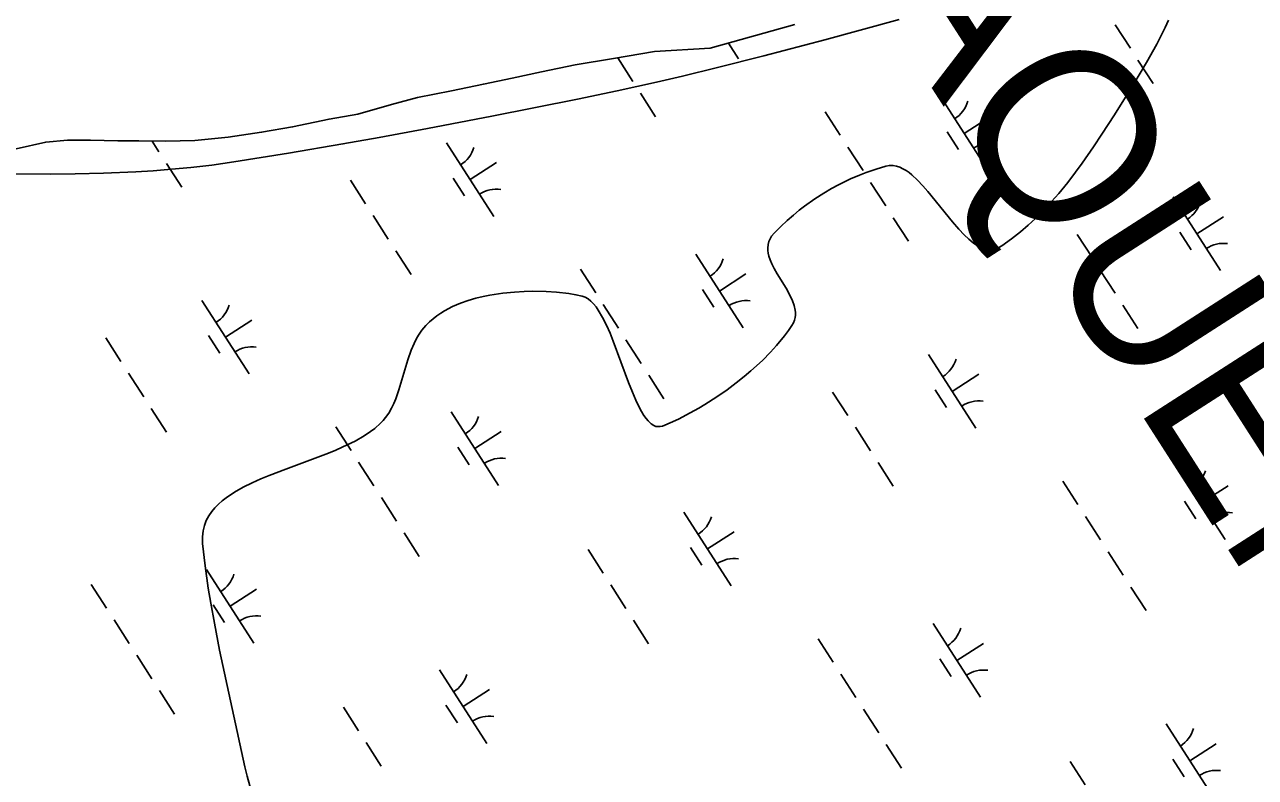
# Model space of a CAD drawing. Extents: x 3937982 to 3958556, y 219448 to 241894.
# Drawn here: x 3949314 to 3950018, y 235741 to 236171 of the extents above; entities that cross this region are included whole.
import ezdxf

# ---------------------------------------------------------------- set-up
doc = ezdxf.new("R2010")
doc.units = 0
for name, color, linetype in [('V-SITE-VEGE', 7, 'Continuous'), ('V-TOPO-GNAM-IDEN', 7, 'Continuous'), ('V-TOPO-SHOR', 7, 'Continuous'), ('V-WETL-SWMP', 7, 'Continuous')]:
    doc.layers.add(name, color=color, linetype=linetype)

msp = doc.modelspace()

# ---------------------------------------------------------------- linework, layer by layer
at = {"layer": 'V-SITE-VEGE'}
for points in [[(3949303.609, 236085.38), (3949328.486, 236085.187), (3949342.697, 236085.296), (3949358.925, 236085.664), (3949377.441, 236086.463), (3949387.298, 236087.076), (3949397.796, 236087.891), (3949408.97, 236088.954), (3949420.861, 236090.33), (3949433.507, 236092.091), (3949464.723, 236097.051), (3949495.867, 236102.37), (3949516.601, 236106.085), (3949544.22, 236111.215), (3949581.023, 236118.299), (3949630.097, 236128.009), (3949652.629, 236132.685), (3949675.126, 236137.688), (3949690.095, 236141.18), (3949710.008, 236146.009), (3949736.454, 236152.7), (3949771.487, 236161.938), (3949813.921, 236173.503)], [(3949967.915, 236173.098), (3949965.992, 236168.799), (3949963.79, 236164.232), (3949961.291, 236159.384), (3949955.385, 236148.825), (3949948.047, 236136.69), (3949936.961, 236118.985), (3949929.824, 236107.875), (3949925.03, 236100.67), (3949918.537, 236091.348), (3949914.749, 236086.183), (3949910.325, 236080.434), (3949905.125, 236074.081), (3949898.956, 236067.126), (3949895.551, 236063.558), (3949891.821, 236059.868), (3949887.723, 236056.065), (3949883.205, 236052.169), (3949878.202, 236048.207), (3949872.644, 236044.203), (3949870.868, 236043.168), (3949869.09, 236042.474), (3949867.905, 236042.194), (3949866.322, 236042.034), (3949864.208, 236042.181), (3949862.998, 236042.439), (3949861.615, 236042.88), (3949860.032, 236043.562), (3949858.222, 236044.561), (3949856.151, 236045.968), (3949853.78, 236047.881), (3949851.068, 236050.416), (3949847.963, 236053.693), (3949844.41, 236057.812), (3949830.363, 236075.271), (3949827.52, 236078.519), (3949824.485, 236081.697), (3949821.245, 236084.665), (3949819.576, 236085.992), (3949817.849, 236087.194), (3949816.066, 236088.243), (3949814.229, 236089.099), (3949812.33, 236089.724), (3949810.37, 236090.068), (3949808.349, 236090.078), (3949806.262, 236089.697), (3949800.681, 236088.003), (3949795.012, 236086.033), (3949791.195, 236084.559), (3949786.071, 236082.373), (3949779.196, 236079.054), (3949775.255, 236076.932), (3949770.756, 236074.3), (3949765.621, 236071.007), (3949759.789, 236066.852), (3949756.698, 236064.457), (3949753.421, 236061.76), (3949749.956, 236058.721), (3949746.292, 236055.282), (3949742.434, 236051.387), (3949740.998, 236049.648), (3949739.95, 236047.867), (3949739.448, 236046.656), (3949739.01, 236045.014), (3949738.801, 236042.779), (3949738.858, 236041.485), (3949739.067, 236039.986), (3949739.475, 236038.253), (3949740.134, 236036.25), (3949741.109, 236033.936), (3949742.45, 236031.265), (3949744.203, 236028.185), (3949749.256, 236019.928), (3949751.836, 236015.244), (3949752.963, 236012.774), (3949753.892, 236010.169), (3949754.503, 236007.437), (3949754.638, 236006.046), (3949754.638, 236004.627), (3949754.466, 236003.183), (3949754.101, 236001.713)], [(3949754.101, 236001.713), (3949753.507, 236000.22), (3949752.645, 235998.71), (3949750.601, 235995.753), (3949748.433, 235992.843), (3949743.749, 235987.162), (3949740.404, 235983.49), (3949735.714, 235978.749), (3949729.132, 235972.725), (3949725.249, 235969.451), (3949720.737, 235965.865), (3949715.531, 235961.986), (3949709.582, 235957.857), (3949702.877, 235953.558), (3949699.381, 235951.463), (3949691.979, 235947.355), (3949688.135, 235945.407), (3949684.269, 235943.589), (3949678.606, 235941.242), (3949677.179, 235940.879), (3949675.79, 235940.867), (3949674.883, 235941.041), (3949673.697, 235941.491), (3949672.155, 235942.462), (3949670.32, 235944.178), (3949669.228, 235945.489), (3949668.001, 235947.211), (3949666.627, 235949.45), (3949665.087, 235952.325), (3949663.355, 235955.973), (3949661.407, 235960.536), (3949659.205, 235966.149), (3949650.452, 235989.72), (3949648.605, 235994.25), (3949646.579, 235998.809), (3949644.347, 236003.269), (3949641.91, 236007.386), (3949640.587, 236009.276), (3949639.186, 236011.007), (3949637.701, 236012.541), (3949636.124, 236013.831), (3949634.443, 236014.826), (3949632.651, 236015.467), (3949629.071, 236016.229), (3949625.041, 236016.891), (3949617.997, 236017.687), (3949612.114, 236018.064), (3949604.45, 236018.209), (3949599.594, 236018.105), (3949593.938, 236017.788), (3949587.4, 236017.136), (3949579.939, 236015.996), (3949576.007, 236015.197), (3949571.876, 236014.187), (3949567.57, 236012.928), (3949563.119, 236011.363), (3949558.573, 236009.434), (3949554, 236007.06), (3949551.765, 236005.698), (3949549.559, 236004.199), (3949547.403, 236002.544), (3949545.306, 236000.72), (3949543.291, 235998.71), (3949541.081, 235996.062), (3949539.137, 235993.199), (3949537.972, 235991.186), (3949536.565, 235988.389), (3949534.906, 235984.493), (3949532.997, 235979.085), (3949527.937, 235961.957), (3949526.11, 235956.698), (3949525.012, 235954.04), (3949523.724, 235951.344), (3949522.182, 235948.655), (3949520.314, 235946.03), (3949518.928, 235944.41), (3949517.418, 235942.845), (3949514.053, 235939.878), (3949511.571, 235938.006), (3949507.993, 235935.634), (3949502.8, 235932.665), (3949495.885, 235929.281), (3949491.429, 235927.332), (3949486.164, 235925.181), (3949479.981, 235922.801), (3949463.173, 235916.614), (3949453.766, 235912.998), (3949448.925, 235910.995), (3949443.95, 235908.773), (3949438.914, 235906.284), (3949433.913, 235903.464), (3949429.155, 235900.292), (3949426.886, 235898.528), (3949424.726, 235896.628), (3949422.696, 235894.574), (3949420.836, 235892.35), (3949419.182, 235889.937), (3949417.771, 235887.314), (3949416.654, 235884.453), (3949415.886, 235881.329), (3949415.524, 235877.911)], [(3949415.524, 235877.911), (3949415.635, 235874.196), (3949417.062, 235861.425), (3949418.883, 235848.596), (3949420.286, 235840.021), (3949422.352, 235828.563), (3949425.381, 235813.258), (3949439.834, 235746.602), (3949441.192, 235741.121), (3949444.225, 235730.164)]]:
    msp.add_lwpolyline(points, dxfattribs=at)
at = {"layer": 'V-TOPO-SHOR'}
msp.add_lwpolyline([(3949309.102, 236099.605), (3949325.979, 236103.402), (3949338.454, 236104.537), (3949351.544, 236104.469), (3949367.255, 236104.225), (3949379.137, 236104.146), (3949394.446, 236103.898), (3949411.158, 236104.269), (3949430.27, 236106.276), (3949449.373, 236109.087), (3949467.066, 236112.088), (3949487.964, 236116.53), (3949504.45, 236119.315), (3949523.726, 236124.947), (3949538.588, 236128.926), (3949557.883, 236132.748), (3949576.169, 236136.557), (3949592.649, 236139.949), (3949609.328, 236143.541), (3949628.62, 236147.563), (3949650.536, 236151.211), (3949674.057, 236155.276), (3949705.859, 236157.009), (3949754.255, 236170.591)], dxfattribs=at)
at = {"layer": 'V-WETL-SWMP'}
for p, q in [((3949705.859, 236157.009), (3949754.256, 236170.591)), ((3949937.463, 236170.462), (3949946.123, 236157.009)), ((3949674.057, 236155.276), (3949705.859, 236157.009)), ((3949716.255, 236159.926), (3949721.977, 236151.036)), ((3949628.621, 236147.564), (3949650.536, 236151.21)), ((3949650.536, 236151.21), (3949674.057, 236155.276)), ((3949653.039, 236151.502), (3949661.699, 236138.048)), ((3949950.453, 236150.282), (3949959.113, 236136.828)), ((3949592.65, 236139.948), (3949609.329, 236143.541)), ((3949609.329, 236143.541), (3949628.621, 236147.564)), ((3949557.883, 236132.747), (3949576.17, 236136.558)), ((3949576.17, 236136.558), (3949592.65, 236139.948)), ((3949523.726, 236124.948), (3949538.588, 236128.926)), ((3949538.588, 236128.926), (3949557.883, 236132.747)), ((3949666.029, 236131.321), (3949674.689, 236117.867)), ((3949837.481, 236129.389), (3949864.543, 236087.346)), ((3949504.45, 236119.315), (3949523.726, 236124.948)), ((3949467.065, 236112.088), (3949487.964, 236116.529)), ((3949487.964, 236116.529), (3949504.45, 236119.315)), ((3949771.616, 236120.794), (3949780.276, 236107.341)), ((3949851.012, 236108.368), (3949866.148, 236118.11)), ((3949430.269, 236106.276), (3949449.373, 236109.088)), ((3949449.373, 236109.088), (3949467.065, 236112.088)), ((3949841.277, 236109.237), (3949847.772, 236099.147)), ((3949309.101, 236099.606), (3949325.979, 236103.403)), ((3949325.979, 236103.403), (3949338.453, 236104.537)), ((3949338.453, 236104.537), (3949351.544, 236104.469)), ((3949351.544, 236104.469), (3949367.255, 236104.226)), ((3949367.255, 236104.226), (3949379.138, 236104.145)), ((3949379.138, 236104.145), (3949394.446, 236103.898)), ((3949386.778, 236104.022), (3949390.693, 236097.938)), ((3949394.446, 236103.898), (3949411.158, 236104.269)), ((3949411.158, 236104.269), (3949430.269, 236106.276)), ((3949555.048, 236103.05), (3949582.11, 236061.007)), ((3949784.606, 236100.614), (3949793.266, 236087.16)), ((3949395.023, 236091.211), (3949403.683, 236077.758)), ((3949568.579, 236082.028), (3949583.715, 236091.771)), ((3949500.182, 236081.653), (3949508.842, 236068.199)), ((3949558.844, 236082.898), (3949565.339, 236072.807)), ((3949797.596, 236080.433), (3949806.256, 236066.979)), ((3949970.61, 236072.091), (3949997.673, 236030.048)), ((3949513.172, 236061.472), (3949521.832, 236048.018)), ((3949810.586, 236060.252), (3949819.246, 236046.798)), ((3949984.141, 236051.069), (3949999.277, 236060.812)), ((3949974.406, 236051.938), (3949980.901, 236041.848)), ((3949915.744, 236050.694), (3949924.404, 236037.24)), ((3949526.162, 236041.291), (3949534.822, 236027.838)), ((3949697.614, 236039.36), (3949724.676, 235997.317)), ((3949631.749, 236030.765), (3949640.409, 236017.311)), ((3949928.734, 236030.513), (3949937.394, 236017.059)), ((3949711.145, 236018.338), (3949726.28, 236028.081)), ((3949701.41, 236019.207), (3949707.905, 236009.117)), ((3949415.181, 236013.02), (3949442.243, 235970.977)), ((3949644.739, 236010.584), (3949653.399, 235997.13)), ((3949941.724, 236010.332), (3949950.384, 235996.878)), ((3949428.712, 235991.999), (3949443.847, 236001.741)), ((3949360.314, 235991.623), (3949368.974, 235978.17)), ((3949418.977, 235992.868), (3949425.471, 235982.778)), ((3949657.729, 235990.403), (3949666.388, 235976.95)), ((3949830.743, 235982.061), (3949857.805, 235940.018)), ((3949373.304, 235971.443), (3949381.964, 235957.989)), ((3949670.718, 235970.223), (3949679.378, 235956.769)), ((3949844.274, 235961.04), (3949859.41, 235970.782)), ((3949775.877, 235960.664), (3949784.537, 235947.21)), ((3949834.539, 235961.909), (3949841.034, 235951.818)), ((3949386.294, 235951.262), (3949394.954, 235937.808)), ((3949557.746, 235949.33), (3949584.809, 235907.287)), ((3949491.881, 235940.735), (3949500.541, 235927.282)), ((3949788.867, 235940.483), (3949797.527, 235927.03)), ((3949571.278, 235928.309), (3949586.413, 235938.051)), ((3949561.542, 235929.178), (3949568.037, 235919.088)), ((3949504.871, 235920.555), (3949513.531, 235907.101)), ((3949801.857, 235920.303), (3949810.517, 235906.849)), ((3949973.309, 235918.371), (3950000.371, 235876.328)), ((3949907.444, 235909.776), (3949916.104, 235896.322)), ((3949986.84, 235897.349), (3950001.976, 235907.092)), ((3949517.861, 235900.374), (3949526.521, 235886.92)), ((3949977.105, 235898.219), (3949983.6, 235888.128)), ((3949690.876, 235892.032), (3949717.938, 235849.989)), ((3949920.434, 235889.595), (3949929.094, 235876.142)), ((3949530.851, 235880.193), (3949539.511, 235866.739)), ((3949704.407, 235871.01), (3949719.542, 235880.753)), ((3949636.01, 235870.635), (3949644.67, 235857.181)), ((3949694.672, 235871.879), (3949701.167, 235861.789)), ((3949933.424, 235869.415), (3949942.084, 235855.961)), ((3949417.879, 235859.301), (3949444.941, 235817.258)), ((3949352.014, 235850.706), (3949360.674, 235837.252)), ((3949431.41, 235838.279), (3949446.546, 235848.022)), ((3949649, 235850.454), (3949657.659, 235837)), ((3949946.414, 235849.234), (3949955.073, 235835.78)), ((3949421.675, 235839.148), (3949428.17, 235829.058)), ((3949365.004, 235830.525), (3949373.664, 235817.071)), ((3949661.989, 235830.273), (3949670.649, 235816.819)), ((3949833.442, 235828.342), (3949860.504, 235786.298)), ((3949767.577, 235819.747), (3949776.236, 235806.293)), ((3949846.973, 235807.32), (3949862.108, 235817.062)), ((3949377.994, 235810.344), (3949386.654, 235796.891)), ((3949837.238, 235808.189), (3949843.732, 235798.099)), ((3949551.008, 235802.002), (3949578.071, 235759.959)), ((3949780.566, 235799.566), (3949789.226, 235786.112)), ((3949564.54, 235780.981), (3949579.675, 235790.723)), ((3949390.984, 235790.164), (3949399.644, 235776.71)), ((3949496.142, 235780.605), (3949504.802, 235767.151)), ((3949554.804, 235781.85), (3949561.299, 235771.759)), ((3949793.556, 235779.385), (3949802.216, 235765.931)), ((3949966.571, 235771.043), (3949993.633, 235729)), ((3949509.132, 235760.424), (3949517.792, 235746.971)), ((3949806.546, 235759.204), (3949815.206, 235745.751)), ((3949980.102, 235750.021), (3949995.237, 235759.764)), ((3949911.705, 235749.646), (3949920.365, 235736.192)), ((3949970.367, 235750.891), (3949976.862, 235740.8))]:
    msp.add_line(p, q, dxfattribs=at)
for centre, start, end in [((3949836.262, 236131.722), 301.99668, 343.540338), ((3949553.829, 236105.383), 301.99668, 343.540338), ((3949866.162, 236085.27), 81.996677, 123.540335), ((3949583.729, 236058.931), 81.996677, 123.540335), ((3949969.391, 236074.424), 301.99668, 343.540338), ((3949999.291, 236027.972), 81.996677, 123.540335), ((3949696.394, 236041.693), 301.99668, 343.540338), ((3949413.961, 236015.353), 301.99668, 343.540338), ((3949726.294, 235995.241), 81.996677, 123.540335), ((3949443.861, 235968.901), 81.996677, 123.540335), ((3949829.524, 235984.394), 301.99668, 343.540338), ((3949859.424, 235937.942), 81.996677, 123.540335), ((3949556.527, 235951.663), 301.99668, 343.540338), ((3949586.427, 235905.211), 81.996677, 123.540335), ((3949972.09, 235920.704), 301.99668, 343.540338), ((3949689.656, 235894.365), 301.99668, 343.540338), ((3950001.99, 235874.252), 81.996677, 123.540335), ((3949719.556, 235847.913), 81.996677, 123.540335), ((3949416.66, 235861.634), 301.99668, 343.540338), ((3949446.56, 235815.182), 81.996677, 123.540335), ((3949832.222, 235830.674), 301.99668, 343.540338), ((3949549.789, 235804.335), 301.99668, 343.540338), ((3949862.122, 235784.223), 81.996677, 123.540335), ((3949579.689, 235757.883), 81.996677, 123.540335), ((3949965.352, 235773.376), 301.99668, 343.540338), ((3949995.252, 235726.924), 81.996677, 123.540335)]:
    msp.add_arc(centre, 17.623, start, end, dxfattribs=at)

# ---------------------------------------------------------------- texts
at = {"layer": 'V-TOPO-GNAM-IDEN'}
msp.add_text('PLAQUEMINES', height=99.9998, rotation=302.715462, dxfattribs=at).set_placement((3949702.943, 236336.06))

doc.saveas('drawing.dxf')
